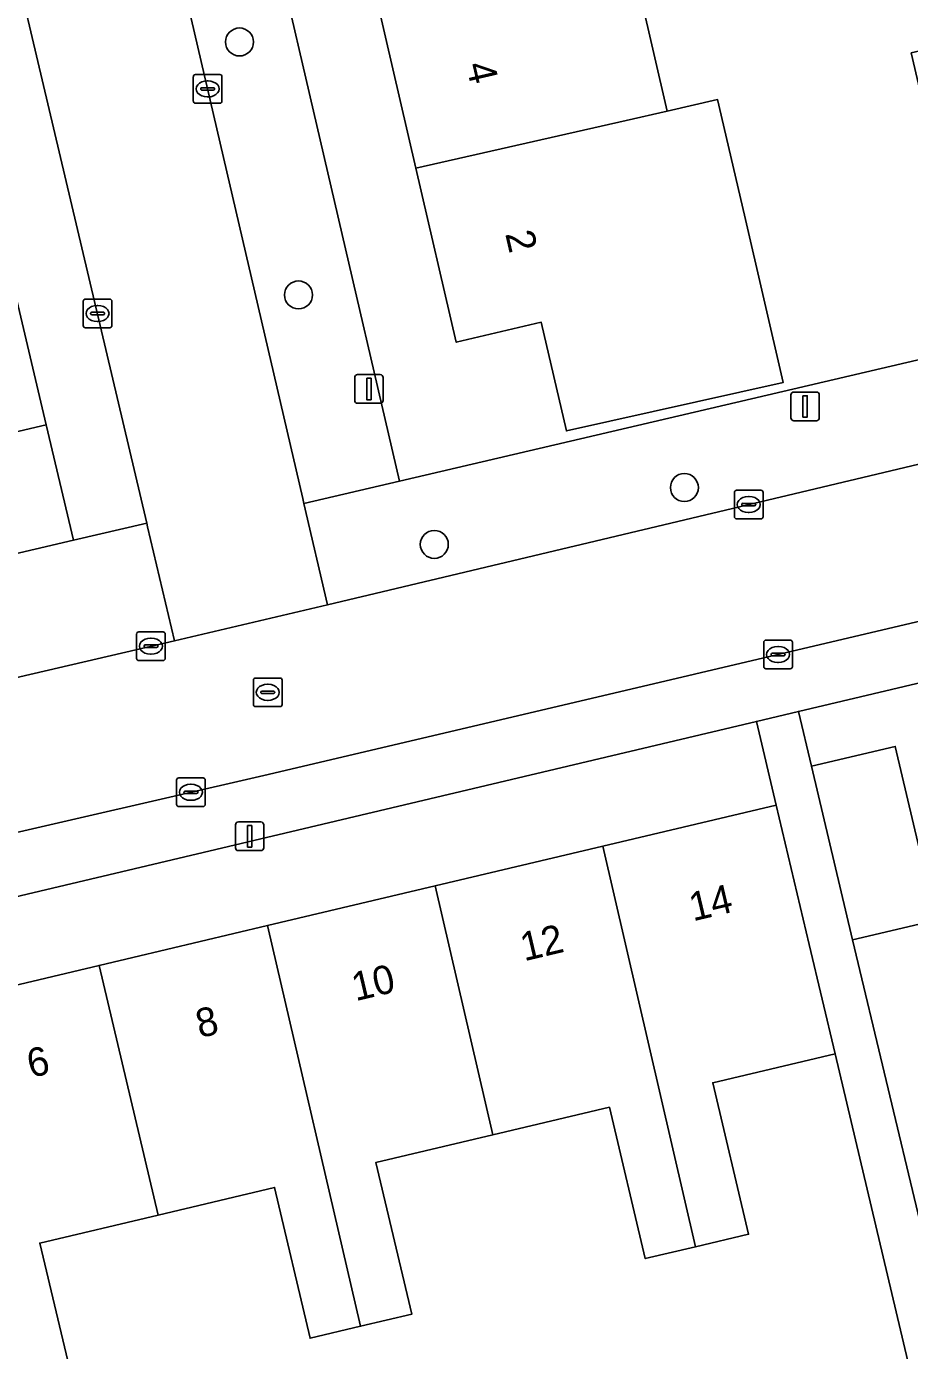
# Model space of a CAD drawing. Extents: x 158031 to 159244, y 380104 to 381214.
# Drawn here: x 158623.97 to 158654.82, y 380824.04 to 380870.27 of the extents above; entities that cross this region are included whole.
import ezdxf

# ---------------------------------------------------------------- set-up
doc = ezdxf.new("R2010")
doc.units = 0
for name, color, linetype in [('IMGEO_Boom', 7, 'Continuous'), ('IMGEO_Erf', 7, 'Continuous'), ('IMGEO_Groenvoorziening', 7, 'Continuous'), ('IMGEO_Kolk', 7, 'Continuous'), ('IMGEO_Lichtmast', 7, 'Continuous'), ('IMGEO_Pand', 7, 'Continuous'), ('IMGEO_Pand_nummerreeks', 7, 'Continuous'), ('IMGEO_Parkeervlak_open', 7, 'Continuous'), ('IMGEO_Rijbaan_lokaal_open', 7, 'Continuous'), ('IMGEO_Rioolput', 7, 'Continuous'), ('IMGEO_Voetpad_open', 7, 'Continuous')]:
    doc.layers.add(name, color=color, linetype=linetype)

msp = doc.modelspace()

# ---------------------------------------------------------------- linework, layer by layer
at = {"layer": 'IMGEO_Boom'}
for centre in [(158631.413, 380869.732), (158633.474, 380860.899), (158646.955, 380854.172), (158638.218, 380852.186)]:
    msp.add_circle(centre, 0.489, dxfattribs=at)
at = {"layer": 'IMGEO_Erf'}
for points in [[(158625.072, 380905.737), (158637.002, 380854.399), (158660.147, 380859.804), (158659.25, 380863.922), (158656.305, 380863.236), (158654.88, 380869.352), (158657.825, 380870.038), (158649.649, 380905.104)], [(158645.418, 380871.357), (158646.357, 380867.318), (158648.114, 380867.718), (158649.05, 380863.685), (158650.407, 380857.841), (158642.835, 380856.148), (158641.952, 380859.946), (158638.984, 380859.249), (158637.573, 380865.32), (158636.217, 380871.156)], [(158620.666, 380836.102), (158626.506, 380837.484), (158632.387, 380838.874), (158638.247, 380840.26), (158644.109, 380841.647), (158650.164, 380843.079), (158649.472, 380846.005), (158606.862, 380835.923)], [(158619.439, 380815.23), (158654.76, 380823.659), (158652.218, 380834.399), (158647.944, 380833.388), (158649.195, 380828.097), (158647.343, 380827.659), (158645.589, 380827.244), (158644.337, 380832.534), (158640.266, 380831.571), (158636.181, 380830.604), (158637.434, 380825.306), (158635.642, 380824.882), (158633.881, 380824.465), (158632.636, 380829.729), (158628.571, 380828.767), (158624.437, 380827.789), (158625.69, 380822.495), (158623.945, 380822.082)]]:
    msp.add_lwpolyline(points, dxfattribs=at)
msp.add_lwpolyline([(158666.065, 380835.328), (158665.13, 380839.346), (158661.866, 380838.586), (158661.017, 380842.238), (158662.915, 380842.68), (158664.281, 380842.998), (158663.3, 380847.215), (158666.167, 380847.882), (158665.702, 380849.845), (158650.941, 380846.353), (158651.393, 380844.44), (158654.322, 380845.132), (158655.756, 380839.07), (158652.827, 380838.378), (158655.185, 380828.559), (158661.688, 380830.072), (158667.001, 380831.308)], close=True, dxfattribs=at)
at = {"layer": 'IMGEO_Groenvoorziening'}
msp.add_lwpolyline([(158612.909, 380853.601), (158624.66, 380856.358), (158620.785, 380872.799)], dxfattribs=at)
msp.add_lwpolyline([(158612.909, 380853.601), (158612.696, 380853.552), (158599.44, 380850.442), (158600.398, 380846.416), (158625.609, 380852.33), (158624.66, 380856.358)], close=True, dxfattribs=at)
at = {"layer": 'IMGEO_Kolk'}
for p, q in [((158629.8, 380867.667), (158629.8, 380868.519)), ((158629.875, 380868.593), (158630.727, 380868.593)), ((158630.801, 380868.519), (158630.801, 380867.667)), ((158630.059, 380868.087), (158630.059, 380868.099)), ((158630.497, 380868.05), (158630.099, 380868.05)), ((158630.102, 380868.136), (158630.5, 380868.136)), ((158630.288, 380868.373), (158630.313, 380868.373)), ((158630.543, 380868.099), (158630.543, 380868.087)), ((158630.727, 380867.593), (158629.875, 380867.593)), ((158630.311, 380867.813), (158630.286, 380867.813)), ((158625.953, 380859.826), (158625.953, 380860.678)), ((158626.028, 380860.752), (158626.88, 380860.752)), ((158626.954, 380860.678), (158626.954, 380859.826)), ((158626.212, 380860.246), (158626.212, 380860.258)), ((158626.65, 380860.209), (158626.252, 380860.209)), ((158626.255, 380860.295), (158626.653, 380860.295)), ((158626.441, 380860.532), (158626.466, 380860.532)), ((158626.696, 380860.258), (158626.696, 380860.246)), ((158626.88, 380859.752), (158626.028, 380859.752)), ((158626.464, 380859.972), (158626.439, 380859.972)), ((158648.702, 380853.152), (158648.702, 380854.004)), ((158648.777, 380854.078), (158649.629, 380854.078)), ((158649.19, 380853.858), (158649.215, 380853.858)), ((158649.703, 380854.004), (158649.703, 380853.152)), ((158648.961, 380853.572), (158648.961, 380853.584)), ((158649.399, 380853.535), (158649.001, 380853.535)), ((158649.004, 380853.621), (158649.402, 380853.621)), ((158649.213, 380853.298), (158649.188, 380853.298)), ((158649.445, 380853.584), (158649.445, 380853.572)), ((158649.629, 380853.078), (158648.777, 380853.078)), ((158627.894, 380849.132), (158628.746, 380849.132)), ((158627.819, 380848.206), (158627.819, 380849.058)), ((158628.078, 380848.626), (158628.078, 380848.638)), ((158628.121, 380848.675), (158628.519, 380848.675)), ((158628.307, 380848.912), (158628.332, 380848.912)), ((158628.562, 380848.638), (158628.562, 380848.626)), ((158628.82, 380849.058), (158628.82, 380848.206)), ((158649.727, 380847.917), (158649.727, 380848.769)), ((158649.802, 380848.843), (158650.654, 380848.843)), ((158650.215, 380848.623), (158650.24, 380848.623)), ((158650.728, 380848.769), (158650.728, 380847.917)), ((158628.516, 380848.589), (158628.118, 380848.589)), ((158628.33, 380848.352), (158628.305, 380848.352)), ((158649.986, 380848.337), (158649.986, 380848.349)), ((158650.424, 380848.3), (158650.026, 380848.3)), ((158650.029, 380848.386), (158650.427, 380848.386)), ((158650.47, 380848.349), (158650.47, 380848.337)), ((158628.746, 380848.132), (158627.894, 380848.132)), ((158650.654, 380847.843), (158649.802, 380847.843)), ((158650.238, 380848.063), (158650.213, 380848.063)), ((158629.289, 380844.03), (158630.141, 380844.03)), ((158629.214, 380843.104), (158629.214, 380843.956)), ((158629.473, 380843.524), (158629.473, 380843.536)), ((158629.516, 380843.573), (158629.914, 380843.573)), ((158629.702, 380843.81), (158629.727, 380843.81)), ((158629.957, 380843.536), (158629.957, 380843.524)), ((158630.215, 380843.956), (158630.215, 380843.104)), ((158629.911, 380843.487), (158629.513, 380843.487)), ((158629.725, 380843.25), (158629.7, 380843.25)), ((158630.141, 380843.03), (158629.289, 380843.03))]:
    msp.add_line(p, q, dxfattribs=at)
for points in [[(158629.8, 380867.667), (158629.8, 380868.519)], [(158629.875, 380868.593), (158630.727, 380868.593)], [(158630.801, 380868.519), (158630.801, 380867.667)], [(158630.727, 380867.593), (158629.875, 380867.593)], [(158625.953, 380859.826), (158625.953, 380860.678)], [(158626.028, 380860.752), (158626.88, 380860.752)], [(158626.954, 380860.678), (158626.954, 380859.826)], [(158626.88, 380859.752), (158626.028, 380859.752)], [(158648.702, 380853.152), (158648.702, 380854.004)], [(158648.777, 380854.078), (158649.629, 380854.078)], [(158649.703, 380854.004), (158649.703, 380853.152)], [(158649.629, 380853.078), (158648.777, 380853.078)], [(158627.894, 380849.132), (158628.746, 380849.132)], [(158627.819, 380848.206), (158627.819, 380849.058)], [(158628.82, 380849.058), (158628.82, 380848.206)], [(158649.727, 380847.917), (158649.727, 380848.769)], [(158649.802, 380848.843), (158650.654, 380848.843)], [(158650.728, 380848.769), (158650.728, 380847.917)], [(158628.746, 380848.132), (158627.894, 380848.132)], [(158650.654, 380847.843), (158649.802, 380847.843)], [(158629.289, 380844.03), (158630.141, 380844.03)], [(158629.214, 380843.104), (158629.214, 380843.956)], [(158630.215, 380843.956), (158630.215, 380843.104)], [(158630.141, 380843.03), (158629.289, 380843.03)]]:
    msp.add_lwpolyline(points, dxfattribs=at)
for centre, radius, start, end in [((158629.877, 380868.517), 0.0765, 91.552, 178.448), ((158629.877, 380868.517), 0.0765, 91.552, 178.448), ((158630.725, 380868.517), 0.0765, 1.552, 88.448), ((158630.725, 380868.517), 0.0765, 1.552, 88.448), ((158630.099, 380868.096), 0.0403, 85.8775, 175.7526), ((158630.096, 380868.086), 0.0366, 178.938, 274.7102), ((158630.5, 380868.093), 0.043, 264.8664, 352.4533), ((158630.504, 380868.098), 0.0386, 1.7309, 96.639), ((158629.877, 380867.669), 0.0765, 181.552, 268.448), ((158629.877, 380867.669), 0.0765, 181.552, 268.448), ((158630.725, 380867.669), 0.0765, 271.552, 358.448), ((158630.725, 380867.669), 0.0765, 271.552, 358.448), ((158626.03, 380860.676), 0.0765, 91.552, 178.448), ((158626.03, 380860.676), 0.0765, 91.552, 178.448), ((158626.878, 380860.676), 0.0765, 1.552, 88.448), ((158626.878, 380860.676), 0.0765, 1.552, 88.448), ((158626.252, 380860.255), 0.0403, 85.8775, 175.7526), ((158626.249, 380860.245), 0.0366, 178.938, 274.7102), ((158626.653, 380860.252), 0.043, 264.8664, 352.4533), ((158626.657, 380860.257), 0.0386, 1.7309, 96.639), ((158626.03, 380859.828), 0.0765, 181.552, 268.448), ((158626.03, 380859.828), 0.0765, 181.552, 268.448), ((158626.878, 380859.828), 0.0765, 271.552, 358.448), ((158626.878, 380859.828), 0.0765, 271.552, 358.448), ((158648.779, 380854.002), 0.0765, 91.552, 178.448), ((158648.779, 380854.002), 0.0765, 91.552, 178.448), ((158649.627, 380854.002), 0.0765, 1.552, 88.448), ((158649.627, 380854.002), 0.0765, 1.552, 88.448), ((158649.001, 380853.581), 0.0403, 85.8775, 175.7526), ((158648.998, 380853.571), 0.0366, 178.938, 274.7102), ((158649.402, 380853.578), 0.043, 264.8664, 352.4533), ((158649.406, 380853.583), 0.0386, 1.7309, 96.639), ((158648.779, 380853.154), 0.0765, 181.552, 268.448), ((158648.779, 380853.154), 0.0765, 181.552, 268.448), ((158649.627, 380853.154), 0.0765, 271.552, 358.448), ((158649.627, 380853.154), 0.0765, 271.552, 358.448), ((158627.896, 380849.056), 0.0765, 91.552, 178.448), ((158627.896, 380849.056), 0.0765, 91.552, 178.448), ((158628.744, 380849.056), 0.0765, 1.552, 88.448), ((158628.744, 380849.056), 0.0765, 1.552, 88.448), ((158628.118, 380848.635), 0.0403, 85.8775, 175.7526), ((158628.115, 380848.625), 0.0366, 178.938, 274.7102), ((158628.519, 380848.632), 0.043, 264.8664, 352.4533), ((158628.523, 380848.637), 0.0386, 1.7309, 96.639), ((158649.804, 380848.767), 0.0765, 91.552, 178.448), ((158649.804, 380848.767), 0.0765, 91.552, 178.448), ((158650.652, 380848.767), 0.0765, 1.552, 88.448), ((158650.652, 380848.767), 0.0765, 1.552, 88.448), ((158627.896, 380848.208), 0.0765, 181.552, 268.448), ((158627.896, 380848.208), 0.0765, 181.552, 268.448), ((158628.744, 380848.208), 0.0765, 271.552, 358.448), ((158628.744, 380848.208), 0.0765, 271.552, 358.448), ((158650.026, 380848.346), 0.0403, 85.8775, 175.7526), ((158650.023, 380848.336), 0.0366, 178.938, 274.7102), ((158650.427, 380848.343), 0.043, 264.8664, 352.4533), ((158650.431, 380848.348), 0.0386, 1.7309, 96.639), ((158649.804, 380847.919), 0.0765, 181.552, 268.448), ((158649.804, 380847.919), 0.0765, 181.552, 268.448), ((158650.652, 380847.919), 0.0765, 271.552, 358.448), ((158650.652, 380847.919), 0.0765, 271.552, 358.448), ((158629.291, 380843.954), 0.0765, 91.552, 178.448), ((158629.291, 380843.954), 0.0765, 91.552, 178.448), ((158630.139, 380843.954), 0.0765, 1.552, 88.448), ((158630.139, 380843.954), 0.0765, 1.552, 88.448), ((158629.513, 380843.533), 0.0403, 85.8775, 175.7526), ((158629.51, 380843.523), 0.0366, 178.938, 274.7102), ((158629.914, 380843.53), 0.043, 264.8664, 352.4533), ((158629.918, 380843.535), 0.0386, 1.7309, 96.639), ((158629.291, 380843.106), 0.0765, 181.552, 268.448), ((158629.291, 380843.106), 0.0765, 181.552, 268.448), ((158630.139, 380843.106), 0.0765, 271.552, 358.448), ((158630.139, 380843.106), 0.0765, 271.552, 358.448)]:
    msp.add_arc(centre, radius, start, end, dxfattribs=at)
for centre, major_axis, ratio, start_param, end_param in [((158630.287, 380868.093), (-0.387, 0.002), 0.722429, 4.712389, 7.853982), ((158630.312, 380868.093), (-0.39, 0.002), 0.717154, 1.570796, 4.712389), ((158626.44, 380860.252), (-0.387, 0.002), 0.722429, 4.712389, 7.853982), ((158626.465, 380860.252), (-0.39, 0.002), 0.717154, 1.570796, 4.712389), ((158649.189, 380853.578), (-0.387, 0.002), 0.722429, 4.712389, 7.853982), ((158649.214, 380853.578), (-0.39, 0.002), 0.717154, 1.570796, 4.712389), ((158628.306, 380848.632), (-0.387, 0.002), 0.722429, 4.712389, 7.853982), ((158628.331, 380848.632), (-0.39, 0.002), 0.717154, 1.570796, 4.712389), ((158650.214, 380848.343), (-0.387, 0.002), 0.722429, 4.712389, 7.853982), ((158650.239, 380848.343), (-0.39, 0.002), 0.717154, 1.570796, 4.712389), ((158629.701, 380843.53), (-0.387, 0.002), 0.722429, 4.712389, 7.853982), ((158629.726, 380843.53), (-0.39, 0.002), 0.717154, 1.570796, 4.712389)]:
    msp.add_ellipse(centre, major_axis=major_axis, ratio=ratio, start_param=start_param, end_param=end_param, dxfattribs=at)
at = {"layer": 'IMGEO_Lichtmast'}
for p, q in [((158635.439, 380857.215), (158635.439, 380858.015)), ((158635.439, 380858.015), (158635.439, 380857.215)), ((158635.539, 380858.115), (158636.329, 380858.115)), ((158636.329, 380858.115), (158635.539, 380858.115)), ((158636.429, 380858.015), (158636.429, 380857.215)), ((158636.429, 380857.215), (158636.429, 380858.015)), ((158650.677, 380856.606), (158650.677, 380857.406)), ((158650.677, 380857.406), (158650.677, 380856.606)), ((158650.777, 380857.506), (158651.567, 380857.506)), ((158651.567, 380857.506), (158650.777, 380857.506)), ((158651.667, 380857.406), (158651.667, 380856.606)), ((158651.667, 380856.606), (158651.667, 380857.406)), ((158636.329, 380857.115), (158635.539, 380857.115)), ((158635.539, 380857.115), (158636.329, 380857.115)), ((158651.567, 380856.506), (158650.777, 380856.506)), ((158650.777, 380856.506), (158651.567, 380856.506)), ((158631.273, 380841.594), (158631.273, 380842.394)), ((158631.273, 380842.394), (158631.273, 380841.594)), ((158631.373, 380842.494), (158632.163, 380842.494)), ((158632.163, 380842.494), (158631.373, 380842.494)), ((158632.263, 380842.394), (158632.263, 380841.594)), ((158632.263, 380841.594), (158632.263, 380842.394)), ((158632.163, 380841.494), (158631.373, 380841.494)), ((158631.373, 380841.494), (158632.163, 380841.494))]:
    msp.add_line(p, q, dxfattribs=at)
for points in [[(158635.859, 380857.99), (158636.009, 380857.99), (158636.009, 380857.24), (158635.859, 380857.24), (158635.859, 380857.99)], [(158651.097, 380857.381), (158651.247, 380857.381), (158651.247, 380856.631), (158651.097, 380856.631), (158651.097, 380857.381)], [(158631.693, 380842.369), (158631.843, 380842.369), (158631.843, 380841.619), (158631.693, 380841.619), (158631.693, 380842.369)]]:
    msp.add_lwpolyline(points, dxfattribs=at)
for centre, start, end in [((158635.539, 380858.015), 90, 180), ((158635.539, 380858.015), 90, 180), ((158636.329, 380858.015), 0, 90), ((158636.329, 380858.015), 360, 90), ((158650.777, 380857.406), 90, 180), ((158650.777, 380857.406), 90, 180), ((158651.567, 380857.406), 0, 90), ((158651.567, 380857.406), 360, 90), ((158635.539, 380857.215), 180, 270), ((158635.539, 380857.215), 180, 270), ((158636.329, 380857.215), 270, 0), ((158636.329, 380857.215), 270, 0), ((158650.777, 380856.606), 180, 270), ((158650.777, 380856.606), 180, 270), ((158651.567, 380856.606), 270, 0), ((158651.567, 380856.606), 270, 0), ((158631.373, 380842.394), 90, 180), ((158631.373, 380842.394), 90, 180), ((158632.163, 380842.394), 0, 90), ((158632.163, 380842.394), 360, 90), ((158631.373, 380841.594), 180, 270), ((158631.373, 380841.594), 180, 270), ((158632.163, 380841.594), 270, 0), ((158632.163, 380841.594), 270, 0)]:
    msp.add_arc(centre, 0.1, start, end, dxfattribs=at)
at = {"layer": 'IMGEO_Pand'}
for points in [[(158645.418, 380871.357), (158650.748, 380872.596), (158650.33, 380874.397), (158636.217, 380871.156), (158637.573, 380865.32), (158644.917, 380866.99), (158646.357, 380867.318)], [(158646.357, 380867.318), (158644.917, 380866.99), (158637.573, 380865.32), (158638.984, 380859.249), (158641.952, 380859.946), (158642.835, 380856.148), (158650.407, 380857.841), (158649.05, 380863.685), (158648.114, 380867.718)], [(158652.827, 380838.378), (158655.756, 380839.07), (158654.322, 380845.132), (158651.393, 380844.44)], [(158644.109, 380841.647), (158647.343, 380827.659), (158649.195, 380828.097), (158647.944, 380833.388), (158652.218, 380834.399), (158651.315, 380838.214), (158650.164, 380843.079)], [(158644.109, 380841.647), (158638.247, 380840.26), (158640.266, 380831.571), (158644.337, 380832.534), (158645.589, 380827.244), (158647.343, 380827.659)], [(158640.266, 380831.571), (158638.247, 380840.26), (158632.387, 380838.874), (158635.642, 380824.882), (158637.434, 380825.306), (158636.181, 380830.604)], [(158626.506, 380837.484), (158628.571, 380828.767), (158632.636, 380829.729), (158633.881, 380824.465), (158635.642, 380824.882), (158632.387, 380838.874)], [(158623.945, 380822.082), (158625.69, 380822.495), (158624.437, 380827.789), (158628.571, 380828.767), (158626.506, 380837.484), (158620.666, 380836.102)]]:
    msp.add_lwpolyline(points, close=True, dxfattribs=at)
at = {"layer": 'IMGEO_Parkeervlak_open'}
for points in [[(158619.862, 380888.097), (158617.324, 380887.48), (158618.212, 380883.713), (158619.439, 380878.508), (158619.591, 380877.865), (158620.785, 380872.799), (158624.66, 380856.358), (158625.609, 380852.33), (158628.171, 380852.931)], [(158629.142, 380848.822), (158628.202, 380852.801), (158628.171, 380852.931), (158625.609, 380852.33), (158600.398, 380846.416), (158601.363, 380842.36), (158603.468, 380842.85)]]:
    msp.add_lwpolyline(points, close=True, dxfattribs=at)
at = {"layer": 'IMGEO_Rijbaan_lokaal_open'}
msp.add_lwpolyline([(158609.162, 380933.95), (158613.692, 380914.518), (158614.029, 380913.072), (158619.145, 380891.13), (158619.862, 380888.097), (158628.171, 380852.931), (158628.202, 380852.801), (158629.142, 380848.822), (158634.489, 380850.082), (158633.666, 380853.62), (158633.627, 380853.786), (158625.512, 380888.677), (158620.128, 380912.212), (158619.873, 380913.305), (158636.843, 380917.154), (158636.891, 380916.763), (158675.929, 380925.769), (158674.266, 380932.695)], dxfattribs=at)
msp.add_lwpolyline([(158694.977, 380856.819), (158694.506, 380858.735), (158693.674, 380862.117), (158693.184, 380864.068), (158690.982, 380863.5), (158663.759, 380857.034), (158634.489, 380850.082), (158629.142, 380848.822), (158603.468, 380842.85), (158604.621, 380837.745), (158632.417, 380844.154), (158677.296, 380854.712), (158677.726, 380852.891), (158684.625, 380823.643), (158679.739, 380822.539), (158683.037, 380808.743), (158686.584, 380809.65), (158689.75, 380828.266), (158701.345, 380831.114)], close=True, dxfattribs=at)
at = {"layer": 'IMGEO_Rioolput'}
for p, q in [((158631.9, 380846.595), (158631.9, 380847.447)), ((158631.975, 380847.521), (158632.827, 380847.521)), ((158632.388, 380847.301), (158632.413, 380847.301)), ((158632.901, 380847.447), (158632.901, 380846.595)), ((158632.159, 380847.015), (158632.159, 380847.027)), ((158632.597, 380846.978), (158632.199, 380846.978)), ((158632.202, 380847.064), (158632.6, 380847.064)), ((158632.643, 380847.027), (158632.643, 380847.015)), ((158632.827, 380846.521), (158631.975, 380846.521)), ((158632.411, 380846.741), (158632.386, 380846.741))]:
    msp.add_line(p, q, dxfattribs=at)
for points in [[(158631.9, 380846.595), (158631.9, 380847.447)], [(158631.975, 380847.521), (158632.827, 380847.521)], [(158632.901, 380847.447), (158632.901, 380846.595)], [(158632.827, 380846.521), (158631.975, 380846.521)]]:
    msp.add_lwpolyline(points, dxfattribs=at)
for centre, radius, start, end in [((158631.977, 380847.445), 0.0765, 91.552, 178.448), ((158631.977, 380847.445), 0.0765, 91.552, 178.448), ((158632.825, 380847.445), 0.0765, 1.552, 88.448), ((158632.825, 380847.445), 0.0765, 1.552, 88.448), ((158632.199, 380847.024), 0.0403, 85.8775, 175.7526), ((158632.196, 380847.014), 0.0366, 178.938, 274.7102), ((158632.6, 380847.021), 0.043, 264.8664, 352.4533), ((158632.604, 380847.026), 0.0386, 1.7309, 96.639), ((158631.977, 380846.597), 0.0765, 181.552, 268.448), ((158631.977, 380846.597), 0.0765, 181.552, 268.448), ((158632.825, 380846.597), 0.0765, 271.552, 358.448), ((158632.825, 380846.597), 0.0765, 271.552, 358.448)]:
    msp.add_arc(centre, radius, start, end, dxfattribs=at)
for centre, major_axis, ratio, start_param, end_param in [((158632.387, 380847.021), (-0.387, 0.002), 0.722429, 4.712389, 7.853982), ((158632.412, 380847.021), (-0.39, 0.002), 0.717154, 1.570796, 4.712389)]:
    msp.add_ellipse(centre, major_axis=major_axis, ratio=ratio, start_param=start_param, end_param=end_param, dxfattribs=at)
at = {"layer": 'IMGEO_Voetpad_open'}
for points in [[(158625.512, 380888.677), (158633.627, 380853.786), (158633.666, 380853.62), (158637.002, 380854.399), (158625.072, 380905.737)], [(158683.037, 380808.743), (158679.739, 380822.539), (158684.625, 380823.643), (158677.726, 380852.891), (158677.296, 380854.712), (158632.417, 380844.154), (158604.621, 380837.745)], [(158606.862, 380835.923), (158649.472, 380846.005), (158650.941, 380846.353), (158665.702, 380849.845)]]:
    msp.add_lwpolyline(points, dxfattribs=at)
for points in [[(158692.108, 380868.483), (158703.493, 380871.263), (158702.664, 380874.507), (158702.28, 380874.409), (158698.051, 380873.423), (158696.102, 380872.969), (158660.671, 380864.713), (158659.148, 380864.358), (158659.25, 380863.922), (158660.147, 380859.804), (158637.002, 380854.399), (158633.666, 380853.62), (158634.489, 380850.082), (158663.759, 380857.034), (158662.729, 380861.398)], [(158655.594, 380826.799), (158655.185, 380828.559), (158652.827, 380838.378), (158651.393, 380844.44), (158650.941, 380846.353), (158649.472, 380846.005), (158650.164, 380843.079), (158651.315, 380838.214), (158652.218, 380834.399), (158654.76, 380823.659), (158619.439, 380815.23), (158613.371, 380813.782), (158610.493, 380813.095), (158610.841, 380811.62), (158613.768, 380812.318), (158619.79, 380813.755), (158656.575, 380822.533)]]:
    msp.add_lwpolyline(points, close=True, dxfattribs=at)

# ---------------------------------------------------------------- texts
at = {"layer": 'IMGEO_Pand_nummerreeks'}
for s, rotation, p in [('4', 283.0804, (158639.322, 380868.93)), ('2', 283.0804, (158640.691, 380863.037)), ('14', 13.3069, (158647.255, 380839.021)), ('12', 13.3069, (158641.357, 380837.626)), ('10', 13.3069, (158635.468, 380836.232)), ('8', 13.3069, (158630.022, 380834.945)), ('6', 13.3069, (158624.124, 380833.55))]:
    msp.add_text(s, height=1, rotation=rotation, dxfattribs=at).set_placement(p)

doc.saveas('drawing.dxf')
